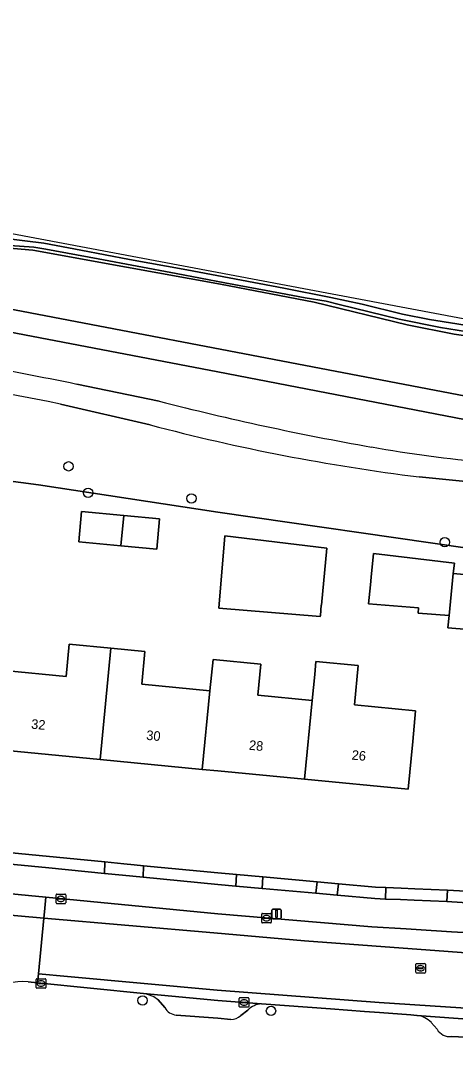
# Model space of a CAD drawing. Extents: x 163008 to 163854, y 382777 to 383982.
# Drawn here: x 163479.4 to 163524.8, y 383844.2 to 383953.8 of the extents above; entities that cross this region are included whole.
import ezdxf

# ---------------------------------------------------------------- set-up
doc = ezdxf.new("R2010")
doc.units = 0
for name, color, linetype in [('IMGEO_Boom', 7, 'Continuous'), ('IMGEO_Erf', 7, 'Continuous'), ('IMGEO_Geluidsscherm', 7, 'Continuous'), ('IMGEO_Groenvoorziening', 7, 'Continuous'), ('IMGEO_Kolk', 7, 'Continuous'), ('IMGEO_Lichtmast', 7, 'Continuous'), ('IMGEO_Pand', 7, 'Continuous'), ('IMGEO_Pand_nummerreeks', 7, 'Continuous'), ('IMGEO_Parkeervlak_open', 7, 'Continuous'), ('IMGEO_Rijbaan_lokaal_onverhard', 7, 'Continuous'), ('IMGEO_Rijbaan_lokaal_open', 7, 'Continuous'), ('IMGEO_Rioolput', 7, 'Continuous'), ('IMGEO_Spoorbaan_halfverhard', 7, 'Continuous'), ('IMGEO_Terreindeel_gesloten', 7, 'Continuous'), ('IMGEO_Voetpad_open', 7, 'Continuous')]:
    doc.layers.add(name, color=color, linetype=linetype)

msp = doc.modelspace()

# ---------------------------------------------------------------- linework, layer by layer
at = {"layer": 'IMGEO_Boom'}
for centre in [(163484.39, 383907.23), (163486.44, 383904.46), (163497.25, 383903.88), (163523.77, 383899.29), (163492.14, 383851.36), (163505.58, 383850.27)]:
    msp.add_circle(centre, 0.489, dxfattribs=at)
at = {"layer": 'IMGEO_Erf'}
for points in [[(163571.02, 383893.1), (163570.52, 383893.3), (163569.36, 383893.5), (163555.23, 383894.83), (163542.58, 383896.69), (163526.15, 383898.67), (163500, 383902.44), (163481.23, 383905.28), (163454.24, 383908.86)], [(163527.91, 383890.03), (163524.1, 383890.35), (163524.23, 383891.61), (163520.97, 383891.88), (163521.02, 383892.43), (163515.79, 383892.86), (163515.98, 383894.84), (163516.06, 383895.63), (163516.3, 383898.1), (163524.77, 383897.1), (163524.66, 383896.02), (163537.86, 383894.82)], [(163477.68, 383885.86), (163484.14, 383885.23), (163484.45, 383888.64), (163488.82, 383888.21), (163492.36, 383887.87), (163492.05, 383884.46), (163499.19, 383883.76), (163499.51, 383887.03), (163504.52, 383886.54), (163504.21, 383883.28), (163509.89, 383882.72), (163510.15, 383885.44), (163510.28, 383886.81), (163514.72, 383886.38), (163514.32, 383882.29), (163520.72, 383881.67), (163520.42, 383878.43), (163519.95, 383873.45), (163509.1, 383874.5), (163500, 383875.38), (163498.39, 383875.53), (163487.69, 383876.56), (163476.84, 383877.61)], [(163476.23, 383867.02), (163488.19, 383865.85), (163490.17, 383865.66), (163491.25, 383865.55), (163492.24, 383865.45), (163500, 383864.71), (163501.97, 383864.52), (163504.71, 383864.28), (163510.4, 383863.77), (163512.63, 383863.56), (163516.52, 383863.22), (163517.6, 383863.17), (163519.21, 383863.11), (163520.62, 383863.05), (163524.06, 383862.91), (163527.86, 383862.67)]]:
    msp.add_lwpolyline(points, dxfattribs=at)
for points in [[(163485.46, 383899.32), (163485.76, 383902.5), (163490.16, 383902.1), (163493.92, 383901.75), (163493.63, 383898.57), (163489.85, 383898.91)], [(163500.13, 383892.41), (163500.75, 383899.95), (163511.43, 383898.68), (163510.85, 383892.72), (163510.84, 383892.72), (163510.75, 383891.63), (163510.74, 383891.53)]]:
    msp.add_lwpolyline(points, close=True, dxfattribs=at)
at = {"layer": 'IMGEO_Geluidsscherm'}
msp.add_lwpolyline([(163465.66, 383931.13), (163480.66, 383929.83), (163490.46, 383928.07), (163500.28, 383926.27), (163510.09, 383924.4), (163519.83, 383922.02), (163524.75, 383921.06), (163534.62, 383919.65), (163556.63, 383915.22), (163580.24, 383910.14), (163589.95, 383907.99), (163604.63, 383904.7), (163624.12, 383900.21), (163640.18, 383896.36), (163646.69, 383894.34), (163651.84, 383892.87), (163661.49, 383890.51), (163671.24, 383888.34), (163679.33, 383886.22), (163687.72, 383883.87), (163703.78, 383879.48), (163713.68, 383876.6), (163723.32, 383873.75)], dxfattribs=at)
at = {"layer": 'IMGEO_Groenvoorziening'}
for points in [[(163295.12, 383950.41), (163268.65, 383953.82), (163268.61, 383952.06), (163295.62, 383948.26), (163384.41, 383937.01), (163424.24, 383931.12), (163452.23, 383926.26), (163500, 383917.11), (163574.56, 383902.73), (163574.69, 383905.25), (163534.73, 383912.89), (163455.53, 383928.04), (163374.07, 383940.24)], [(163488.19, 383865.85), (163476.23, 383867.02), (163476.11, 383865.83), (163482.32, 383865.22), (163488.15, 383864.65)], [(163501.97, 383864.52), (163500, 383864.71), (163492.24, 383865.45), (163492.21, 383864.25), (163500, 383863.5), (163501.9, 383863.32)], [(163510.28, 383862.57), (163510.4, 383863.77), (163504.71, 383864.28), (163504.64, 383863.07)], [(163517.6, 383863.17), (163516.52, 383863.22), (163512.63, 383863.56), (163512.52, 383862.37), (163516.43, 383862.02), (163517.55, 383861.97)], [(163527.74, 383861.47), (163527.86, 383862.67), (163524.06, 383862.91), (163523.99, 383861.71)]]:
    msp.add_lwpolyline(points, close=True, dxfattribs=at)
for points in [[(163624.12, 383900.21), (163604.63, 383904.7), (163589.95, 383907.99), (163580.24, 383910.14), (163556.63, 383915.22), (163534.62, 383919.65), (163524.75, 383921.06), (163519.83, 383922.02), (163510.09, 383924.4), (163500.28, 383926.27), (163490.46, 383928.07), (163480.66, 383929.83), (163465.66, 383931.13)], [(163455.53, 383928.04), (163534.73, 383912.89), (163574.69, 383905.25), (163574.69, 383905.35), (163575.99, 383905.06), (163680.57, 383881.92)], [(163573.05, 383890.64), (163573.46, 383890.61), (163574.47, 383901.06), (163574.56, 383902.73), (163500, 383917.11), (163452.23, 383926.26)], [(163485.25, 383915.81), (163493.87, 383914.05)], [(163492.94, 383911.57), (163483.54, 383913.74)], [(163454.24, 383908.86), (163481.23, 383905.28), (163500, 383902.44), (163526.15, 383898.67), (163542.58, 383896.69), (163555.23, 383894.83), (163569.36, 383893.5), (163570.52, 383893.3), (163571.02, 383893.1)], [(163540.69, 383904.36), (163530.16, 383905.24), (163521.08, 383906.12)]]:
    msp.add_lwpolyline(points, dxfattribs=at)
for centre, radius, start, end in [((163407.28, 383538.64), 385.14, 78.3206, 81.6814), ((163396.27, 383483.55), 438.95, 78.5323, 81.2835), ((163567.07, 384199.07), 294.27, 255.5952, 260.0219), ((163547.19, 384116.49), 211.98, 255.1703, 262.9255), ((163540.9, 384049.61), 142.53, 259.9745, 264.8723)]:
    msp.add_arc(centre, radius, start, end, dxfattribs=at)
at = {"layer": 'IMGEO_Kolk'}
for p, q in [((163483.09, 383861.56), (163483.09, 383862.41)), ((163483.16, 383862.48), (163484.02, 383862.48)), ((163483.35, 383861.98), (163483.35, 383861.99)), ((163483.39, 383862.03), (163483.79, 383862.03)), ((163483.79, 383861.94), (163483.39, 383861.94)), ((163483.58, 383862.26), (163483.6, 383862.26)), ((163483.83, 383861.99), (163483.83, 383861.98)), ((163484.09, 383862.41), (163484.09, 383861.56)), ((163484.02, 383861.48), (163483.16, 383861.48)), ((163483.6, 383861.7), (163483.57, 383861.7)), ((163504.61, 383859.54), (163504.61, 383860.39)), ((163504.68, 383860.47), (163505.54, 383860.47)), ((163504.87, 383859.96), (163504.87, 383859.97)), ((163504.91, 383860.01), (163505.31, 383860.01)), ((163505.31, 383859.92), (163504.91, 383859.92)), ((163505.1, 383860.25), (163505.12, 383860.25)), ((163505.12, 383859.69), (163505.1, 383859.69)), ((163505.35, 383859.97), (163505.35, 383859.96)), ((163505.61, 383860.39), (163505.61, 383859.54)), ((163505.54, 383859.47), (163504.68, 383859.47)), ((163481.01, 383852.7), (163481.01, 383853.56)), ((163481.08, 383853.63), (163481.93, 383853.63)), ((163481.26, 383853.12), (163481.26, 383853.14)), ((163481.7, 383853.09), (163481.3, 383853.09)), ((163481.31, 383853.17), (163481.7, 383853.17)), ((163481.49, 383853.41), (163481.52, 383853.41)), ((163481.75, 383853.14), (163481.75, 383853.12)), ((163482.01, 383853.56), (163482.01, 383852.7)), ((163481.93, 383852.63), (163481.08, 383852.63)), ((163481.52, 383852.85), (163481.49, 383852.85)), ((163502.26, 383850.72), (163502.26, 383851.58)), ((163502.33, 383851.65), (163503.18, 383851.65)), ((163502.52, 383851.14), (163502.52, 383851.16)), ((163502.56, 383851.19), (163502.96, 383851.19)), ((163502.95, 383851.11), (163502.56, 383851.11)), ((163502.77, 383850.87), (163502.74, 383850.87)), ((163502.75, 383851.43), (163502.77, 383851.43)), ((163503, 383851.16), (163503, 383851.14)), ((163503.26, 383851.58), (163503.26, 383850.72)), ((163503.18, 383850.65), (163502.33, 383850.65))]:
    msp.add_line(p, q, dxfattribs=at)
for points in [[(163483.09, 383861.56), (163483.09, 383862.41)], [(163483.16, 383862.48), (163484.02, 383862.48)], [(163484.09, 383862.41), (163484.09, 383861.56)], [(163484.02, 383861.48), (163483.16, 383861.48)], [(163504.61, 383859.54), (163504.61, 383860.39)], [(163504.68, 383860.47), (163505.54, 383860.47)], [(163505.61, 383860.39), (163505.61, 383859.54)], [(163505.54, 383859.47), (163504.68, 383859.47)], [(163481.01, 383852.7), (163481.01, 383853.56)], [(163481.08, 383853.63), (163481.93, 383853.63)], [(163482.01, 383853.56), (163482.01, 383852.7)], [(163481.93, 383852.63), (163481.08, 383852.63)], [(163502.26, 383850.72), (163502.26, 383851.58)], [(163502.33, 383851.65), (163503.18, 383851.65)], [(163503.26, 383851.58), (163503.26, 383850.72)], [(163503.18, 383850.65), (163502.33, 383850.65)]]:
    msp.add_lwpolyline(points, dxfattribs=at)
for centre, radius, start, end in [((163483.17, 383862.41), 0.0765, 91.552, 178.448), ((163483.17, 383862.41), 0.0765, 91.552, 178.448), ((163483.39, 383861.99), 0.0403, 85.8775, 175.7526), ((163483.38, 383861.98), 0.0366, 178.938, 274.7102), ((163483.79, 383861.99), 0.0386, 1.7309, 96.639), ((163483.79, 383861.98), 0.043, 264.8664, 352.4533), ((163484.01, 383862.41), 0.0765, 1.552, 88.448), ((163484.01, 383862.41), 0.0765, 1.552, 88.448), ((163483.17, 383861.56), 0.0765, 181.552, 268.448), ((163483.17, 383861.56), 0.0765, 181.552, 268.448), ((163484.01, 383861.56), 0.0765, 271.552, 358.448), ((163484.01, 383861.56), 0.0765, 271.552, 358.448), ((163504.69, 383860.39), 0.0765, 91.552, 178.448), ((163504.69, 383860.39), 0.0765, 91.552, 178.448), ((163504.91, 383859.97), 0.0403, 85.8775, 175.7526), ((163504.91, 383859.96), 0.0366, 178.938, 274.7102), ((163505.31, 383859.97), 0.0386, 1.7309, 96.639), ((163505.31, 383859.97), 0.043, 264.8664, 352.4533), ((163505.53, 383860.39), 0.0765, 1.552, 88.448), ((163505.53, 383860.39), 0.0765, 1.552, 88.448), ((163504.69, 383859.54), 0.0765, 181.552, 268.448), ((163504.69, 383859.54), 0.0765, 181.552, 268.448), ((163505.53, 383859.54), 0.0765, 271.552, 358.448), ((163505.53, 383859.54), 0.0765, 271.552, 358.448), ((163481.08, 383853.55), 0.0765, 91.552, 178.448), ((163481.08, 383853.55), 0.0765, 91.552, 178.448), ((163481.3, 383853.13), 0.0403, 85.8775, 175.7526), ((163481.3, 383853.12), 0.0366, 178.938, 274.7102), ((163481.71, 383853.13), 0.0386, 1.7309, 96.639), ((163481.71, 383853.13), 0.043, 264.8664, 352.4533), ((163481.93, 383853.55), 0.0765, 1.552, 88.448), ((163481.93, 383853.55), 0.0765, 1.552, 88.448), ((163481.08, 383852.7), 0.0765, 181.552, 268.448), ((163481.08, 383852.7), 0.0765, 181.552, 268.448), ((163481.93, 383852.7), 0.0765, 271.552, 358.448), ((163481.93, 383852.7), 0.0765, 271.552, 358.448), ((163502.33, 383851.57), 0.0765, 91.552, 178.448), ((163502.33, 383851.57), 0.0765, 91.552, 178.448), ((163502.56, 383851.15), 0.0403, 85.8775, 175.7526), ((163502.55, 383851.14), 0.0366, 178.938, 274.7102), ((163502.96, 383851.15), 0.043, 264.8664, 352.4533), ((163502.96, 383851.15), 0.0386, 1.7309, 96.639), ((163503.18, 383851.57), 0.0765, 1.552, 88.448), ((163503.18, 383851.57), 0.0765, 1.552, 88.448), ((163502.33, 383850.73), 0.0765, 181.552, 268.448), ((163502.33, 383850.73), 0.0765, 181.552, 268.448), ((163503.18, 383850.73), 0.0765, 271.552, 358.448), ((163503.18, 383850.73), 0.0765, 271.552, 358.448)]:
    msp.add_arc(centre, radius, start, end, dxfattribs=at)
for centre, major_axis, ratio, start_param, end_param in [((163483.58, 383861.98), (-0.387, 0.002), 0.722429, 4.712389, 7.853982), ((163483.6, 383861.98), (-0.39, 0.002), 0.717154, 1.570796, 4.712389), ((163505.1, 383859.97), (-0.387, 0.002), 0.722429, 4.712389, 7.853982), ((163505.12, 383859.97), (-0.39, 0.002), 0.717154, 1.570796, 4.712389), ((163481.49, 383853.13), (-0.387, 0.002), 0.722429, 4.712389, 7.853982), ((163481.52, 383853.13), (-0.39, 0.002), 0.717154, 1.570796, 4.712389), ((163502.74, 383851.15), (-0.387, 0.002), 0.722429, 4.712389, 7.853982), ((163502.77, 383851.15), (-0.39, 0.002), 0.717154, 1.570796, 4.712389)]:
    msp.add_ellipse(centre, major_axis=major_axis, ratio=ratio, start_param=start_param, end_param=end_param, dxfattribs=at)
at = {"layer": 'IMGEO_Lichtmast'}
for p, q in [((163505.66, 383860.01), (163505.66, 383860.81)), ((163505.66, 383860.81), (163505.66, 383860.01)), ((163505.76, 383860.91), (163506.55, 383860.91)), ((163506.55, 383860.91), (163505.76, 383860.91)), ((163506.65, 383860.81), (163506.65, 383860.01)), ((163506.65, 383860.01), (163506.65, 383860.81)), ((163506.55, 383859.91), (163505.76, 383859.91)), ((163505.76, 383859.91), (163506.55, 383859.91))]:
    msp.add_line(p, q, dxfattribs=at)
msp.add_lwpolyline([(163506.08, 383860.79), (163506.23, 383860.79), (163506.23, 383860.04), (163506.08, 383860.04), (163506.08, 383860.79)], dxfattribs=at)
for centre, start, end in [((163505.76, 383860.81), 90, 180), ((163505.76, 383860.81), 90, 180), ((163506.55, 383860.81), 0, 90), ((163506.55, 383860.81), 360, 90), ((163505.76, 383860.01), 180, 270), ((163505.76, 383860.01), 180, 270), ((163506.55, 383860.01), 270, 0), ((163506.55, 383860.01), 270, 0)]:
    msp.add_arc(centre, 0.1, start, end, dxfattribs=at)
at = {"layer": 'IMGEO_Pand'}
for points in [[(163490.16, 383902.1), (163485.76, 383902.5), (163485.46, 383899.32), (163489.85, 383898.91)], [(163490.16, 383902.1), (163489.85, 383898.91), (163493.63, 383898.57), (163493.92, 383901.75)], [(163510.85, 383892.72), (163511.43, 383898.68), (163500.75, 383899.95), (163500.13, 383892.41), (163510.74, 383891.53), (163510.75, 383891.63), (163510.84, 383892.72)], [(163524.66, 383896.02), (163524.77, 383897.1), (163516.3, 383898.1), (163516.06, 383895.63), (163515.98, 383894.84), (163515.79, 383892.86), (163521.02, 383892.43), (163520.97, 383891.88), (163524.23, 383891.61)], [(163537.86, 383894.82), (163524.66, 383896.02), (163524.23, 383891.61), (163524.1, 383890.35), (163527.91, 383890.03), (163528.07, 383891.95), (163537.5, 383891.17)], [(163474.4, 383878.32), (163476.89, 383878.11), (163476.84, 383877.61), (163487.69, 383876.56), (163488.82, 383888.21), (163484.45, 383888.64), (163484.14, 383885.23), (163477.68, 383885.86), (163475.17, 383886.1)], [(163498.39, 383875.53), (163499.19, 383883.76), (163492.05, 383884.46), (163492.36, 383887.87), (163488.82, 383888.21), (163487.69, 383876.56)], [(163504.21, 383883.28), (163504.52, 383886.54), (163499.51, 383887.03), (163499.19, 383883.76), (163498.39, 383875.53), (163500, 383875.38), (163509.1, 383874.5), (163509.89, 383882.72)], [(163514.32, 383882.29), (163514.72, 383886.38), (163510.28, 383886.81), (163510.15, 383885.44), (163509.89, 383882.72), (163509.1, 383874.5), (163519.95, 383873.45), (163520.42, 383878.43), (163520.72, 383881.67)]]:
    msp.add_lwpolyline(points, close=True, dxfattribs=at)
at = {"layer": 'IMGEO_Parkeervlak_open'}
msp.add_lwpolyline([(163472.56, 383863.06), (163465.27, 383863.79), (163465.12, 383862.26), (163465.04, 383861.46), (163481.8, 383859.96), (163481.87, 383860.64), (163482.02, 383862.15)], close=True, dxfattribs=at)
for points in [[(163614.43, 383853.58), (163598.36, 383854.45), (163591.74, 383854.8), (163575.29, 383855.69), (163571.81, 383855.88), (163568.46, 383856.06), (163565.18, 383856.24), (163538.64, 383857.74), (163534.9, 383857.96), (163524.46, 383858.55), (163520.77, 383858.78), (163519.72, 383858.85), (163516.14, 383859.07), (163500, 383860.43), (163482.02, 383862.15), (163481.87, 383860.64), (163481.8, 383859.96), (163499.58, 383858.42), (163509.09, 383857.58), (163531.18, 383855.97), (163554.88, 383854.64), (163563.01, 383854.08), (163616.66, 383851.06)], [(163504.58, 383851.01), (163500, 383851.35), (163492.24, 383852.08)], [(163493.76, 383851.41), (163494.46, 383850.61)], [(163495.67, 383849.83), (163500, 383849.49), (163501.38, 383849.38)], [(163502.42, 383849.78), (163503.17, 383850.34)], [(163531.42, 383849.01), (163520.86, 383849.8)], [(163522.36, 383849.04), (163522.96, 383848.35)], [(163524.49, 383847.58), (163527.99, 383847.42)]]:
    msp.add_lwpolyline(points, dxfattribs=at)
for centre, radius, start, end in [((163491.81, 383849.04), 3.07, 50.5965, 81.9627), ((163504.71, 383848.88), 2.13, 93.5172, 136.698), ((163495.79, 383851.35), 1.52, 209.2464, 265.4748), ((163501.37, 383850.98), 1.6, 270.218, 311.1942), ((163520.55, 383847.3), 2.52, 43.8737, 82.7823), ((163524.31, 383849.13), 1.56, 210.1582, 276.5918)]:
    msp.add_arc(centre, radius, start, end, dxfattribs=at)
at = {"layer": 'IMGEO_Rijbaan_lokaal_onverhard'}
for points in [[(163493.87, 383914.05), (163485.25, 383915.81)], [(163483.54, 383913.74), (163492.94, 383911.57)], [(163521.08, 383906.12), (163530.16, 383905.24), (163540.69, 383904.36)]]:
    msp.add_lwpolyline(points, dxfattribs=at)
for centre, radius, start, end in [((163407.28, 383538.64), 385.14, 78.3206, 81.6814), ((163396.27, 383483.55), 438.95, 78.5323, 81.2835), ((163567.07, 384199.07), 294.27, 255.5952, 260.0219), ((163547.19, 384116.49), 211.98, 255.1703, 262.9255), ((163540.9, 384049.61), 142.53, 259.9745, 264.8723)]:
    msp.add_arc(centre, radius, start, end, dxfattribs=at)
at = {"layer": 'IMGEO_Rijbaan_lokaal_open'}
for points in [[(163481.23, 383854.16), (163481.8, 383859.96), (163465.04, 383861.46), (163464.48, 383855.85), (163464.38, 383854.83), (163466.32, 383854.64)], [(163480.18, 383853.29), (163481.13, 383853.2), (163481.23, 383854.16)], [(163544.68, 383849.33), (163516.9, 383851.15), (163499.94, 383852.44), (163484.28, 383853.86), (163481.23, 383854.16), (163481.13, 383853.2), (163492.24, 383852.08), (163500, 383851.35), (163504.58, 383851.01), (163511.82, 383850.47), (163515.38, 383850.2), (163516.93, 383850.09), (163520.22, 383849.84), (163520.86, 383849.8), (163531.42, 383849.01)]]:
    msp.add_lwpolyline(points, dxfattribs=at)
msp.add_lwpolyline([(163635.83, 383849.69), (163616.66, 383851.06), (163563.01, 383854.08), (163554.88, 383854.64), (163531.18, 383855.97), (163509.09, 383857.58), (163499.58, 383858.42), (163481.8, 383859.96), (163481.23, 383854.16), (163484.28, 383853.86), (163499.94, 383852.44), (163516.9, 383851.15), (163544.68, 383849.33), (163565.91, 383848.36), (163589.82, 383846.86), (163620.84, 383844.93), (163635.53, 383844.18)], close=True, dxfattribs=at)
msp.add_arc((163479.51, 383847.26), 6.07, 83.6733, 165.1006, dxfattribs=at)
at = {"layer": 'IMGEO_Rioolput'}
for p, q in [((163520.81, 383855.22), (163521.67, 383855.22)), ((163520.74, 383854.3), (163520.74, 383855.15)), ((163521.67, 383854.22), (163520.81, 383854.22)), ((163521, 383854.72), (163521, 383854.73)), ((163521.04, 383854.77), (163521.44, 383854.77)), ((163521.43, 383854.68), (163521.04, 383854.68)), ((163521.25, 383854.44), (163521.22, 383854.44)), ((163521.23, 383855), (163521.25, 383855)), ((163521.48, 383854.73), (163521.48, 383854.72)), ((163521.74, 383855.15), (163521.74, 383854.3))]:
    msp.add_line(p, q, dxfattribs=at)
for points in [[(163520.81, 383855.22), (163521.67, 383855.22)], [(163520.74, 383854.3), (163520.74, 383855.15)], [(163521.67, 383854.22), (163520.81, 383854.22)], [(163521.74, 383855.15), (163521.74, 383854.3)]]:
    msp.add_lwpolyline(points, dxfattribs=at)
for centre, radius, start, end in [((163520.81, 383855.15), 0.0765, 91.552, 178.448), ((163520.81, 383855.15), 0.0765, 91.552, 178.448), ((163521.66, 383855.15), 0.0765, 1.552, 88.448), ((163521.66, 383855.15), 0.0765, 1.552, 88.448), ((163520.81, 383854.3), 0.0765, 181.552, 268.448), ((163520.81, 383854.3), 0.0765, 181.552, 268.448), ((163521.04, 383854.73), 0.0403, 85.8775, 175.7526), ((163521.03, 383854.72), 0.0366, 178.938, 274.7102), ((163521.44, 383854.72), 0.043, 264.8664, 352.4533), ((163521.44, 383854.73), 0.0386, 1.7309, 96.639), ((163521.66, 383854.3), 0.0765, 271.552, 358.448), ((163521.66, 383854.3), 0.0765, 271.552, 358.448)]:
    msp.add_arc(centre, radius, start, end, dxfattribs=at)
for centre, major_axis, ratio, start_param, end_param in [((163521.23, 383854.72), (-0.387, 0.002), 0.722429, 4.712389, 7.853982), ((163521.25, 383854.72), (-0.39, 0.002), 0.717154, 1.570796, 4.712389)]:
    msp.add_ellipse(centre, major_axis=major_axis, ratio=ratio, start_param=start_param, end_param=end_param, dxfattribs=at)
at = {"layer": 'IMGEO_Spoorbaan_halfverhard'}
for points in [[(163729.07, 383874.83), (163711.66, 383879.75), (163711.64, 383879.66), (163707.88, 383880.73), (163707.9, 383880.81), (163678.96, 383889), (163668.35, 383892), (163620.33, 383904.01), (163588.71, 383910.82), (163548.49, 383918.38), (163429.32, 383940.78)], [(163465.66, 383931.13), (163480.66, 383929.83), (163490.46, 383928.07), (163500.28, 383926.27), (163510.09, 383924.4), (163519.83, 383922.02), (163524.75, 383921.06), (163534.62, 383919.65), (163556.63, 383915.22), (163580.24, 383910.14), (163589.95, 383907.99), (163604.63, 383904.7), (163624.12, 383900.21), (163640.18, 383896.36), (163646.69, 383894.34), (163651.84, 383892.87), (163661.49, 383890.51), (163671.24, 383888.34), (163679.33, 383886.22), (163687.72, 383883.87), (163703.78, 383879.48), (163713.68, 383876.6), (163723.32, 383873.75), (163728.58, 383872.29)], [(163477.56, 383931.11), (163481.8, 383930.56), (163485.68, 383929.84), (163490.77, 383928.88), (163496.76, 383927.8), (163506.94, 383925.87), (163511.85, 383924.9), (163515.11, 383924.19), (163519.35, 383923.15), (163522.17, 383922.59), (163525.02, 383922.14), (163531.63, 383921.07), (163535.73, 383920.34), (163543.64, 383918.72), (163551.95, 383917.01), (163557.89, 383915.77), (163562.85, 383914.79), (163572.71, 383912.64), (163580.21, 383910.97), (163590.77, 383908.72), (163599.84, 383906.66), (163608.16, 383904.78)], [(163525.94, 383921.34), (163523.33, 383921.77), (163519.01, 383922.63), (163512.71, 383924.16), (163511.35, 383924.51), (163509.17, 383924.87), (163506.57, 383925.35), (163500.73, 383926.44), (163495.67, 383927.39), (163487.5, 383928.92), (163482, 383929.96), (163480.74, 383930.16), (163473.69, 383930.64)]]:
    msp.add_lwpolyline(points, dxfattribs=at)
at = {"layer": 'IMGEO_Terreindeel_gesloten'}
for points in [[(163608.16, 383904.78), (163599.84, 383906.66), (163590.77, 383908.72), (163580.21, 383910.97), (163572.71, 383912.64), (163562.85, 383914.79), (163557.89, 383915.77), (163551.95, 383917.01), (163543.64, 383918.72), (163535.73, 383920.34), (163531.63, 383921.07), (163525.02, 383922.14), (163522.17, 383922.59), (163519.35, 383923.15), (163515.11, 383924.19), (163511.85, 383924.9), (163506.94, 383925.87), (163496.76, 383927.8), (163490.77, 383928.88), (163485.68, 383929.84), (163481.8, 383930.56), (163477.56, 383931.11)], [(163473.69, 383930.64), (163480.74, 383930.16), (163482, 383929.96), (163487.5, 383928.92), (163495.67, 383927.39), (163500.73, 383926.44), (163506.57, 383925.35), (163509.17, 383924.87), (163511.35, 383924.51), (163512.71, 383924.16), (163519.01, 383922.63), (163523.33, 383921.77), (163525.94, 383921.34)]]:
    msp.add_lwpolyline(points, dxfattribs=at)
at = {"layer": 'IMGEO_Voetpad_open'}
for points in [[(163527.74, 383861.47), (163523.99, 383861.71), (163520.55, 383861.85), (163519.15, 383861.91), (163517.55, 383861.97), (163516.43, 383862.02), (163512.52, 383862.37), (163510.28, 383862.57), (163504.64, 383863.07), (163501.9, 383863.32), (163500, 383863.5), (163492.21, 383864.25), (163491.13, 383864.35), (163490.05, 383864.46), (163488.15, 383864.65), (163482.32, 383865.22), (163476.11, 383865.83)], [(163472.56, 383863.06), (163482.02, 383862.15), (163500, 383860.43), (163516.14, 383859.07), (163519.72, 383858.85), (163520.77, 383858.78), (163524.46, 383858.55), (163534.9, 383857.96), (163538.64, 383857.74), (163565.18, 383856.24), (163568.46, 383856.06), (163571.81, 383855.88), (163575.29, 383855.69), (163591.74, 383854.8), (163598.36, 383854.45), (163614.43, 383853.58)], [(163492.24, 383852.08), (163481.13, 383853.2), (163480.18, 383853.29)], [(163494.46, 383850.61), (163493.76, 383851.41)], [(163520.86, 383849.8), (163520.22, 383849.84), (163516.93, 383850.09), (163515.38, 383850.2), (163511.82, 383850.47), (163504.58, 383851.01)], [(163501.38, 383849.38), (163500, 383849.49), (163495.67, 383849.83)], [(163503.17, 383850.34), (163502.42, 383849.78)], [(163522.96, 383848.35), (163522.36, 383849.04)], [(163527.99, 383847.42), (163524.49, 383847.58)]]:
    msp.add_lwpolyline(points, dxfattribs=at)
for points in [[(163492.24, 383865.45), (163491.25, 383865.55), (163490.17, 383865.66), (163488.19, 383865.85), (163488.15, 383864.65), (163490.05, 383864.46), (163491.13, 383864.35), (163492.21, 383864.25)], [(163501.9, 383863.32), (163504.64, 383863.07), (163504.71, 383864.28), (163501.97, 383864.52)], [(163512.52, 383862.37), (163512.63, 383863.56), (163510.4, 383863.77), (163510.28, 383862.57)], [(163524.06, 383862.91), (163520.62, 383863.05), (163519.21, 383863.11), (163517.6, 383863.17), (163517.55, 383861.97), (163519.15, 383861.91), (163520.55, 383861.85), (163523.99, 383861.71)]]:
    msp.add_lwpolyline(points, close=True, dxfattribs=at)
for centre, radius, start, end in [((163479.51, 383847.26), 6.07, 83.6733, 165.1006), ((163491.81, 383849.04), 3.07, 50.5965, 81.9627), ((163504.71, 383848.88), 2.13, 93.5172, 136.698), ((163495.79, 383851.35), 1.52, 209.2464, 265.4748), ((163501.37, 383850.98), 1.6, 270.218, 311.1942), ((163520.55, 383847.3), 2.52, 43.8737, 82.7823), ((163524.31, 383849.13), 1.56, 210.1582, 276.5918)]:
    msp.add_arc(centre, radius, start, end, dxfattribs=at)

# ---------------------------------------------------------------- texts
at = {"layer": 'IMGEO_Pand_nummerreeks'}
for s, rotation, p in [('32', 354.448, (163480.44, 383879.8)), ('30', 354.4881, (163492.49, 383878.63)), ('28', 354.4881, (163503.24, 383877.59)), ('26', 354.4881, (163513.99, 383876.56))]:
    msp.add_text(s, height=1, rotation=rotation, dxfattribs=at).set_placement(p)

doc.saveas('drawing.dxf')
